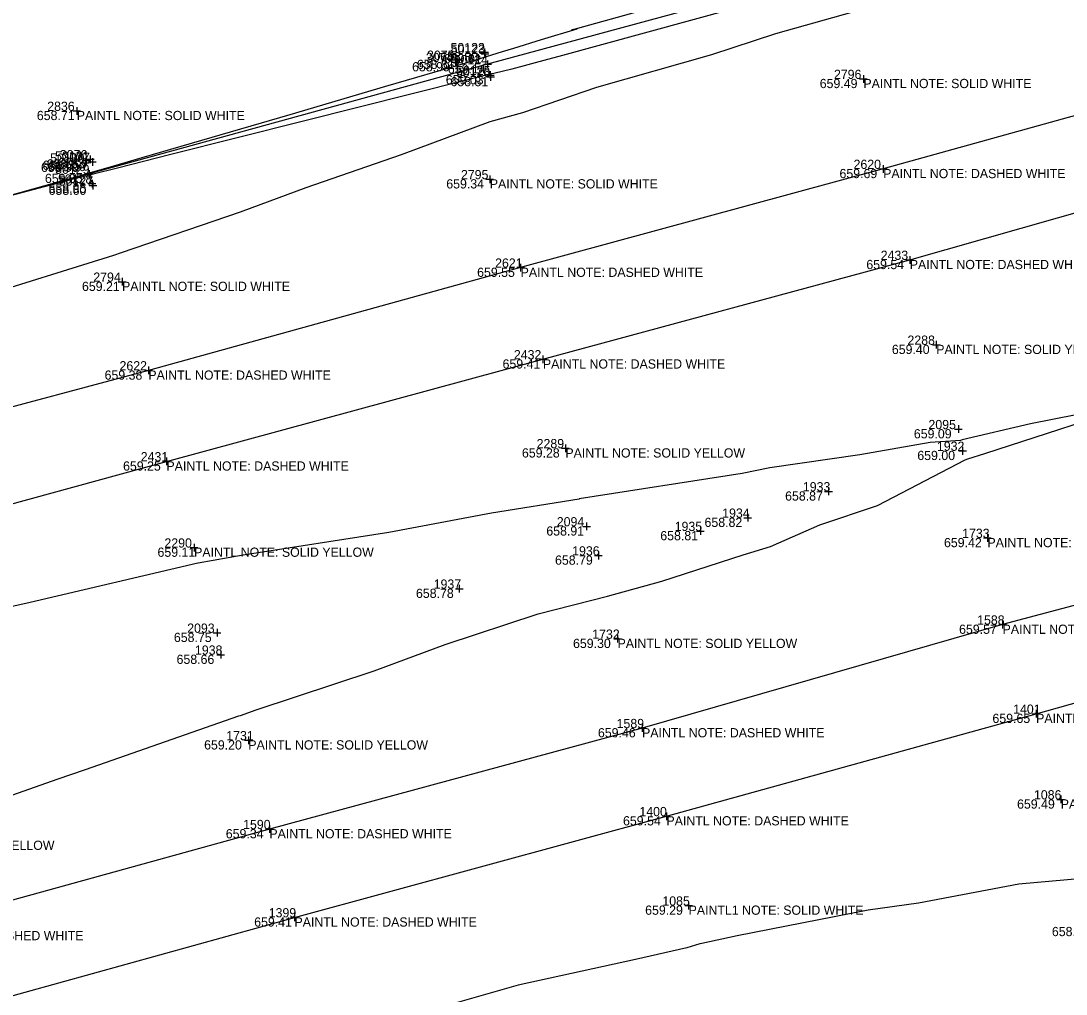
# Model space of a CAD drawing. Extents: x 2129350 to 2137777, y 657588 to 659885.
# Drawn here: x 2133054.6 to 2133190.5, y 658646.9 to 658773.5 of the extents above; entities that cross this region are included whole.
import ezdxf

# ---------------------------------------------------------------- set-up
doc = ezdxf.new("R2010")
doc.units = 0
for name, color, linetype in [('DT_X_Contour_Minor', 7, 'Continuous'), ('PV_X_COP', 7, 'Continuous'), ('SV_X_Shot_Marker', 7, 'Continuous'), ('SV_X_Text_Comment', 7, 'Continuous'), ('SV_X_Text_Elevation', 7, 'Continuous'), ('SV_X_Text_Name', 7, 'Continuous')]:
    doc.layers.add(name, color=color, linetype=linetype)

msp = doc.modelspace()

# ---------------------------------------------------------------- linework, layer by layer
at = {"layer": 'DT_X_Contour_Minor'}
for points in [[(2133048.58, 658737.36), (2133066.72, 658743.02), (2133067.68, 658743.37), (2133083.16, 658748.67), (2133091.73, 658751.82), (2133104.11, 658756.09), (2133115.64, 658760.38), (2133119.88, 658761.58), (2133129.49, 658764.85), (2133144.48, 658769.09), (2133152.77, 658771.86), (2133168.99, 658776.43)], [(2133147.23, 658775.03), (2133124.55, 658768.86), (2133123.11, 658768.47), (2133118.45, 658767.2), (2133116.1, 658766.65), (2133115.61, 658766.54), (2133112.54, 658765.77), (2133091.38, 658760.45), (2133074.13, 658756.1), (2133067.16, 658754.35), (2133064.02, 658753.55), (2133063.55, 658753.44), (2133061.24, 658752.84), (2133048.91, 658749.6), (2133061.78, 658753.22), (2133063.54, 658753.73), (2133066.72, 658754.65), (2133070.39, 658755.72), (2133089.61, 658761.32), (2133102.07, 658764.98), (2133112.53, 658768.03), (2133113.23, 658768.25), (2133117.26, 658769.5), (2133118.7, 658769.94), (2133122.3, 658771.04), (2133126.95, 658772.47), (2133126.49, 658772.36), (2133126.26, 658772.3), (2133134.53, 658774.62)], [(2133039.77, 658668), (2133059.32, 658674.87), (2133063, 658676.11), (2133082.95, 658683.09), (2133083.15, 658683.15), (2133085.21, 658683.9), (2133100.56, 658688.94), (2133109.77, 658692.37), (2133121.89, 658696.39), (2133130.91, 658698.69), (2133137.95, 658700.62), (2133148.52, 658704.05), (2133152.07, 658705.11), (2133158.49, 658707.96), (2133166, 658710.44), (2133177.39, 658716.41), (2133177.74, 658716.52), (2133179.97, 658717.24), (2133201.07, 658724.07), (2133185.9, 658721.1), (2133177, 658718.98), (2133176.79, 658718.93), (2133172.86, 658718.64), (2133163.72, 658717.05), (2133152.01, 658715.35), (2133148.41, 658714.64), (2133127.23, 658711.31), (2133127.21, 658711.3), (2133115.82, 658709.45), (2133102.48, 658706.97), (2133083.51, 658704.01), (2133077.68, 658702.96), (2133077.64, 658702.96), (2133055.84, 658697.84), (2133053.3, 658697.3)], [(2133192.66, 658661.94), (2133184.36, 658661.23), (2133171.34, 658658.74), (2133164.81, 658657.83), (2133147.76, 658654.48), (2133143.16, 658653.5), (2133142.92, 658653.45), (2133141.22, 658652.96), (2133134.54, 658651.43), (2133119.28, 658648.08), (2133119.28, 658648.07), (2133111.08, 658645.74)]]:
    msp.add_lwpolyline(points, dxfattribs=at)
at = {"layer": 'PV_X_COP'}
for points in [[(2133730.22, 658936.63), (2133702.62, 658928.99), (2133654.91, 658915.86), (2133605.08, 658902.34), (2133554.92, 658888.56), (2133509.82, 658876.27), (2133459.08, 658862.07), (2133410.5, 658848.76), (2133362.33, 658835.49), (2133317.19, 658823.07), (2133266.35, 658808.95), (2133217.78, 658795.57), (2133170.89, 658782.95), (2133115.31, 658767.84), (2133063.51, 658753.59), (2133014.74, 658740.25), (2132963.88, 658726.32), (2132916.79, 658713.58), (2132868.39, 658700.1), (2132821.62, 658687.28), (2132770.55, 658673.15), (2132722.89, 658660.22), (2132675.02, 658647)], [(2133215.32, 658767.73), (2133166.74, 658754.23), (2133119.6, 658741.39), (2133071.19, 658728.03), (2133022.53, 658715), (2132974.67, 658701.52), (2132926.07, 658688.13), (2132877.85, 658674.99), (2132830.06, 658661.48)], [(2132158.56, 658463.82), (2132206.06, 658477.43), (2132254.46, 658490.67), (2132302.65, 658503.88), (2132350.77, 658517.2), (2132399.19, 658530.48), (2132447.47, 658543.51), (2132495.63, 658557.08), (2132543.81, 658570.09), (2132591.55, 658583.09), (2132640.05, 658596.45), (2132688.42, 658610.15), (2132736.65, 658623.32), (2132784.37, 658636.37), (2132832.92, 658649.95), (2132881.17, 658663.77), (2132929.56, 658676.42), (2132976.85, 658690.09), (2133025.73, 658703.1), (2133073.54, 658716.2), (2133122.49, 658729.47), (2133170.2, 658742.4), (2133218.35, 658756.09)], [(2133231.73, 658708.1), (2133182.27, 658694.97), (2133135.39, 658681.51), (2133086.93, 658668.38), (2133039.04, 658655.13), (2132990.92, 658641.92), (2132942.65, 658628.45), (2132894.02, 658615.4), (2132846.1, 658602.28)], [(2132174.31, 658404.93), (2132222.67, 658417.74), (2132270.69, 658431.48), (2132318.95, 658444.56), (2132367.41, 658457.86), (2132415.25, 658471.4), (2132463.1, 658484.3), (2132511.79, 658497.66), (2132560.13, 658510.6), (2132608.07, 658523.88), (2132655.96, 658537.1), (2132704.86, 658550.94), (2132752.71, 658564.13), (2132800.76, 658577.31), (2132849.39, 658590.61), (2132897.29, 658603.91), (2132945.59, 658617.44), (2132994.02, 658630.57), (2133042.01, 658643.54), (2133090.19, 658656.9), (2133138.56, 658670.06), (2133186.63, 658683.38), (2133234.84, 658696.93)]]:
    msp.add_lwpolyline(points, dxfattribs=at)
at = {"layer": 'SV_X_Shot_Marker'}
for p, q in [((2133114.9, 658769.91), (2133114.9, 658768.91)), ((2133114.96, 658769.68), (2133114.96, 658768.68)), ((2133110.65, 658768.12), (2133111.65, 658768.12)), ((2133110.82, 658768.42), (2133111.82, 658768.42)), ((2133111.15, 658768.62), (2133111.15, 658767.62)), ((2133111.15, 658768.12), (2133111.15, 658768.12)), ((2133111.32, 658768.92), (2133111.32, 658767.92)), ((2133111.32, 658768.42), (2133111.32, 658768.42)), ((2133114.4, 658769.41), (2133115.4, 658769.41)), ((2133114.46, 658769.18), (2133115.46, 658769.18)), ((2133114.9, 658769.41), (2133114.9, 658769.41)), ((2133114.96, 658769.18), (2133114.96, 658769.18)), ((2133115.31, 658768.34), (2133115.31, 658767.34)), ((2133114.81, 658767.84), (2133115.81, 658767.84)), ((2133115.31, 658767.84), (2133115.31, 658767.84)), ((2133115.64, 658766.93), (2133115.64, 658765.93)), ((2133115.14, 658766.43), (2133116.14, 658766.43)), ((2133115.18, 658766.19), (2133116.18, 658766.19)), ((2133115.64, 658766.43), (2133115.64, 658766.43)), ((2133115.68, 658766.69), (2133115.68, 658765.69)), ((2133115.68, 658766.19), (2133115.68, 658766.19)), ((2133163.67, 658765.93), (2133164.67, 658765.93)), ((2133164.17, 658766.43), (2133164.17, 658765.43)), ((2133164.17, 658765.93), (2133164.17, 658765.93)), ((2133061.38, 658761.78), (2133062.38, 658761.78)), ((2133061.88, 658762.28), (2133061.88, 658761.28)), ((2133061.88, 658761.78), (2133061.88, 658761.78)), ((2133063.64, 658755.99), (2133063.64, 658754.99)), ((2133062.5, 658755.04), (2133063.5, 658755.04)), ((2133062.59, 658755.31), (2133063.59, 658755.31)), ((2133063, 658755.54), (2133063, 658754.54)), ((2133063, 658755.04), (2133063, 658755.04)), ((2133063.09, 658755.81), (2133063.09, 658754.81)), ((2133063.09, 658755.31), (2133063.09, 658755.31)), ((2133063.14, 658755.49), (2133064.14, 658755.49)), ((2133063.41, 658755.14), (2133064.41, 658755.14)), ((2133063.64, 658755.49), (2133063.64, 658755.49)), ((2133063.91, 658755.64), (2133063.91, 658754.64)), ((2133063.91, 658755.14), (2133063.91, 658755.14)), ((2133166.74, 658754.73), (2133166.74, 658753.73)), ((2133063.01, 658753.59), (2133064.01, 658753.59)), ((2133063.51, 658754.09), (2133063.51, 658753.09)), ((2133063.51, 658753.59), (2133063.51, 658753.59)), ((2133115.59, 658753.39), (2133115.59, 658752.39)), ((2133166.24, 658754.23), (2133167.24, 658754.23)), ((2133166.74, 658754.23), (2133166.74, 658754.23)), ((2133063.37, 658752.32), (2133064.37, 658752.32)), ((2133063.48, 658752.06), (2133064.48, 658752.06)), ((2133063.87, 658752.82), (2133063.87, 658751.82)), ((2133063.87, 658752.32), (2133063.87, 658752.32)), ((2133063.98, 658752.56), (2133063.98, 658751.56)), ((2133063.98, 658752.06), (2133063.98, 658752.06)), ((2133115.09, 658752.89), (2133116.09, 658752.89)), ((2133115.59, 658752.89), (2133115.59, 658752.89)), ((2133169.7, 658742.4), (2133170.7, 658742.4)), ((2133170.2, 658742.9), (2133170.2, 658741.9)), ((2133170.2, 658742.4), (2133170.2, 658742.4)), ((2133119.1, 658741.39), (2133120.1, 658741.39)), ((2133119.6, 658741.89), (2133119.6, 658740.89)), ((2133119.6, 658741.39), (2133119.6, 658741.39)), ((2133067.77, 658740.06), (2133067.77, 658739.06)), ((2133067.27, 658739.56), (2133068.27, 658739.56)), ((2133067.77, 658739.56), (2133067.77, 658739.56)), ((2133173.64, 658731.86), (2133173.64, 658730.86)), ((2133173.14, 658731.36), (2133174.14, 658731.36)), ((2133173.64, 658731.36), (2133173.64, 658731.36)), ((2133121.99, 658729.47), (2133122.99, 658729.47)), ((2133122.49, 658729.97), (2133122.49, 658728.97)), ((2133122.49, 658729.47), (2133122.49, 658729.47)), ((2133070.69, 658728.03), (2133071.69, 658728.03)), ((2133071.19, 658728.53), (2133071.19, 658727.53)), ((2133071.19, 658728.03), (2133071.19, 658728.03)), ((2133176.52, 658720.89), (2133176.52, 658719.89)), ((2133176.02, 658720.39), (2133177.02, 658720.39)), ((2133176.52, 658720.39), (2133176.52, 658720.39)), ((2133124.92, 658717.91), (2133125.92, 658717.91)), ((2133125.42, 658718.41), (2133125.42, 658717.41)), ((2133125.42, 658717.91), (2133125.42, 658717.91)), ((2133177.06, 658718.07), (2133177.06, 658717.07)), ((2133073.54, 658716.7), (2133073.54, 658715.7)), ((2133176.56, 658717.57), (2133177.56, 658717.57)), ((2133177.06, 658717.57), (2133177.06, 658717.57)), ((2133073.04, 658716.2), (2133074.04, 658716.2)), ((2133073.54, 658716.2), (2133073.54, 658716.2)), ((2133159.63, 658712.8), (2133159.63, 658711.8)), ((2133159.13, 658712.3), (2133160.13, 658712.3)), ((2133159.63, 658712.3), (2133159.63, 658712.3)), ((2133148.64, 658708.87), (2133149.64, 658708.87)), ((2133149.14, 658709.37), (2133149.14, 658708.37)), ((2133149.14, 658708.87), (2133149.14, 658708.87)), ((2133127.67, 658707.75), (2133128.67, 658707.75)), ((2133128.17, 658708.25), (2133128.17, 658707.25)), ((2133128.17, 658707.75), (2133128.17, 658707.75)), ((2133142.47, 658707.14), (2133143.47, 658707.14)), ((2133142.97, 658707.64), (2133142.97, 658706.64)), ((2133142.97, 658707.14), (2133142.97, 658707.14)), ((2133179.8, 658706.24), (2133180.8, 658706.24)), ((2133180.3, 658706.74), (2133180.3, 658705.74)), ((2133180.3, 658706.24), (2133180.3, 658706.24)), ((2133076.64, 658704.99), (2133077.64, 658704.99)), ((2133077.14, 658705.49), (2133077.14, 658704.49)), ((2133077.14, 658704.99), (2133077.14, 658704.99)), ((2133129.71, 658704.46), (2133129.71, 658703.46)), ((2133129.21, 658703.96), (2133130.21, 658703.96)), ((2133129.71, 658703.96), (2133129.71, 658703.96)), ((2133111.12, 658699.64), (2133112.12, 658699.64)), ((2133111.62, 658700.14), (2133111.62, 658699.14)), ((2133111.62, 658699.64), (2133111.62, 658699.64)), ((2133181.77, 658694.97), (2133182.77, 658694.97)), ((2133182.27, 658695.47), (2133182.27, 658694.47)), ((2133182.27, 658694.97), (2133182.27, 658694.97)), ((2133079.63, 658693.91), (2133080.63, 658693.91)), ((2133080.13, 658694.41), (2133080.13, 658693.41)), ((2133080.13, 658693.91), (2133080.13, 658693.91)), ((2133132.2, 658693.63), (2133132.2, 658692.63)), ((2133131.7, 658693.13), (2133132.7, 658693.13)), ((2133132.2, 658693.13), (2133132.2, 658693.13)), ((2133080.1, 658691.06), (2133081.1, 658691.06)), ((2133080.6, 658691.56), (2133080.6, 658690.56)), ((2133080.6, 658691.06), (2133080.6, 658691.06)), ((2133186.63, 658683.88), (2133186.63, 658682.88)), ((2133186.13, 658683.38), (2133187.13, 658683.38)), ((2133186.63, 658683.38), (2133186.63, 658683.38)), ((2133134.89, 658681.51), (2133135.89, 658681.51)), ((2133135.39, 658682.01), (2133135.39, 658681.01)), ((2133135.39, 658681.51), (2133135.39, 658681.51)), ((2133083.69, 658679.93), (2133084.69, 658679.93)), ((2133084.19, 658680.43), (2133084.19, 658679.43)), ((2133084.19, 658679.93), (2133084.19, 658679.93)), ((2133189.33, 658672.24), (2133190.33, 658672.24)), ((2133189.83, 658672.74), (2133189.83, 658671.74)), ((2133189.83, 658672.24), (2133189.83, 658672.24)), ((2133138.56, 658670.56), (2133138.56, 658669.56)), ((2133138.06, 658670.06), (2133139.06, 658670.06)), ((2133138.56, 658670.06), (2133138.56, 658670.06)), ((2133086.43, 658668.38), (2133087.43, 658668.38)), ((2133086.93, 658668.88), (2133086.93, 658667.88)), ((2133086.93, 658668.38), (2133086.93, 658668.38)), ((2133140.94, 658658.43), (2133141.94, 658658.43)), ((2133141.44, 658658.93), (2133141.44, 658657.93)), ((2133141.44, 658658.43), (2133141.44, 658658.43)), ((2133089.69, 658656.9), (2133090.69, 658656.9)), ((2133090.19, 658657.4), (2133090.19, 658656.4)), ((2133090.19, 658656.9), (2133090.19, 658656.9))]:
    msp.add_line(p, q, dxfattribs=at)

# ---------------------------------------------------------------- texts
at = {"layer": 'SV_X_Text_Comment'}
for s, p in [('PAINTL NOTE: SOLID WHITE', (2133164.17, 658764.74)), ('PAINTL NOTE: SOLID WHITE', (2133061.88, 658760.58)), ('PAINTL NOTE: DASHED WHITE', (2133166.74, 658753.03)), ('PAINTL NOTE: SOLID WHITE', (2133115.59, 658751.69)), ('PAINTL NOTE: DASHED WHITE', (2133170.2, 658741.2)), ('PAINTL NOTE: DASHED WHITE', (2133119.6, 658740.19)), ('PAINTL NOTE: SOLID WHITE', (2133067.77, 658738.36)), ('PAINTL NOTE: SOLID YELLOW', (2133173.64, 658730.16)), ('PAINTL NOTE: DASHED WHITE', (2133122.49, 658728.27)), ('PAINTL NOTE: DASHED WHITE', (2133071.19, 658726.82)), ('PAINTL NOTE: SOLID YELLOW', (2133125.42, 658716.7)), ('PAINTL NOTE: DASHED WHITE', (2133073.54, 658715)), ('PAINTL NOTE: SOLID YELLOW', (2133180.3, 658705.04)), ('PAINTL NOTE: SOLID YELLOW', (2133077.14, 658703.79)), ('PAINTL NOTE: DASHED WHITE', (2133182.27, 658693.77)), ('PAINTL NOTE: SOLID YELLOW', (2133132.2, 658691.93)), ('PAINTL NOTE: DASHED WHITE', (2133186.63, 658682.18)), ('PAINTL NOTE: DASHED WHITE', (2133135.39, 658680.31)), ('PAINTL NOTE: SOLID YELLOW', (2133084.19, 658678.73)), ('PAINTL1 NOTE: SOLID WHITE', (2133189.83, 658671.04)), ('PAINTL NOTE: DASHED WHITE', (2133138.56, 658668.86)), ('PAINTL NOTE: DASHED WHITE', (2133086.93, 658667.18)), ('PAINTL NOTE: SOLID YELLOW', (2133035.62, 658665.68)), ('PAINTL1 NOTE: SOLID WHITE', (2133141.44, 658657.24)), ('PAINTL NOTE: DASHED WHITE', (2133090.19, 658655.7)), ('PAINTL NOTE: DASHED WHITE', (2133039.04, 658653.93))]:
    msp.add_text(s, height=1.2, dxfattribs=at).set_placement(p)
at = {"layer": 'SV_X_Text_Elevation'}
for s, p in [('658.99', (2133105.48, 658766.92)), ('658.81', (2133106.11, 658767.23)), ('658.80', (2133109.15, 658768.21)), ('659.01', (2133109.62, 658767.98)), ('659.14', (2133110.13, 658766.64)), ('659.03', (2133109.87, 658765.23)), ('658.81', (2133110.48, 658764.99)), ('659.49', (2133158.49, 658764.74)), ('658.71', (2133056.69, 658760.58)), ('658.90', (2133057.23, 658753.84)), ('658.65', (2133057.43, 658754.11)), ('658.63', (2133057.98, 658754.29)), ('658.90', (2133058.14, 658753.94)), ('659.05', (2133057.74, 658752.4)), ('659.69', (2133161.06, 658753.03)), ('658.95', (2133058.21, 658751.12)), ('658.60', (2133058.22, 658750.86)), ('659.34', (2133109.93, 658751.69)), ('659.54', (2133164.55, 658741.2)), ('659.55', (2133113.94, 658740.19)), ('659.21', (2133062.56, 658738.36)), ('659.40', (2133167.87, 658730.16)), ('659.41', (2133117.25, 658728.27)), ('659.38', (2133065.5, 658726.82)), ('659.09', (2133170.73, 658719.19)), ('659.28', (2133119.77, 658716.7)), ('659.00', (2133171.18, 658716.37)), ('659.25', (2133067.9, 658715)), ('658.87', (2133153.99, 658711.1)), ('658.82', (2133143.51, 658707.67)), ('658.91', (2133122.94, 658706.55)), ('658.81', (2133137.76, 658705.94)), ('659.42', (2133174.65, 658705.04)), ('659.11', (2133072.38, 658703.79)), ('658.79', (2133124.07, 658702.76)), ('658.78', (2133105.99, 658698.44)), ('659.57', (2133176.61, 658693.77)), ('658.75', (2133074.51, 658692.71)), ('659.30', (2133126.41, 658691.93)), ('658.66', (2133074.86, 658689.86)), ('659.65', (2133180.95, 658682.18)), ('659.46', (2133129.65, 658680.31)), ('659.20', (2133078.44, 658678.73)), ('659.49', (2133184.15, 658671.04)), ('659.54', (2133132.91, 658668.86)), ('659.34', (2133081.26, 658667.18)), ('659.29', (2133135.79, 658657.24)), ('659.41', (2133084.95, 658655.7)), ('658.76', (2133188.68, 658654.46))]:
    msp.add_text(s, height=1.2, dxfattribs=at).set_placement(p)
at = {"layer": 'SV_X_Text_Name'}
for s, p in [('3075', (2133107.43, 658768.42)), ('50122', (2133110.48, 658769.41)), ('50123', (2133110.52, 658769.18)), ('3074', (2133107.28, 658768.12)), ('50124', (2133110.89, 658767.84)), ('50126', (2133111.18, 658766.19)), ('50125', (2133111.21, 658766.43)), ('2796', (2133160.34, 658765.93)), ('2836', (2133058.04, 658761.78)), ('50130', (2133058.42, 658755.04)), ('50131', (2133059.05, 658755.31)), ('3076', (2133059.68, 658755.49)), ('3077', (2133060.02, 658755.14)), ('50129', (2133059.07, 658753.59)), ('2620', (2133162.89, 658754.23)), ('50128', (2133059.43, 658752.32)), ('50127', (2133059.55, 658752.06)), ('2795', (2133111.84, 658752.89)), ('2621', (2133116.28, 658741.39)), ('2433', (2133166.42, 658742.4)), ('2794', (2133064.03, 658739.56)), ('2288', (2133169.9, 658731.36)), ('2432', (2133118.72, 658729.47)), ('2622', (2133067.44, 658728.03)), ('2095', (2133172.63, 658720.39)), ('2289', (2133121.68, 658717.91)), ('1932', (2133173.73, 658717.57)), ('2431', (2133070.2, 658716.2)), ('1933', (2133156.3, 658712.3)), ('1934', (2133145.81, 658708.87)), ('2094', (2133124.3, 658707.75)), ('1935', (2133139.63, 658707.14)), ('1733', (2133177.01, 658706.24)), ('2290', (2133073.28, 658704.99)), ('1936', (2133126.3, 658703.96)), ('1937', (2133108.29, 658699.64)), ('1588', (2133178.96, 658694.97)), ('2093', (2133076.24, 658693.91)), ('1732', (2133128.91, 658693.13)), ('1938', (2133077.25, 658691.06)), ('1401', (2133183.64, 658683.38)), ('1589', (2133132.08, 658681.51)), ('1731', (2133081.32, 658679.93)), ('1086', (2133186.35, 658672.24)), ('1400', (2133135.04, 658670.06)), ('1590', (2133083.51, 658668.38)), ('1085', (2133138.03, 658658.43)), ('1399', (2133086.84, 658656.9))]:
    msp.add_text(s, height=1.2, dxfattribs=at).set_placement(p)

doc.saveas('drawing.dxf')
